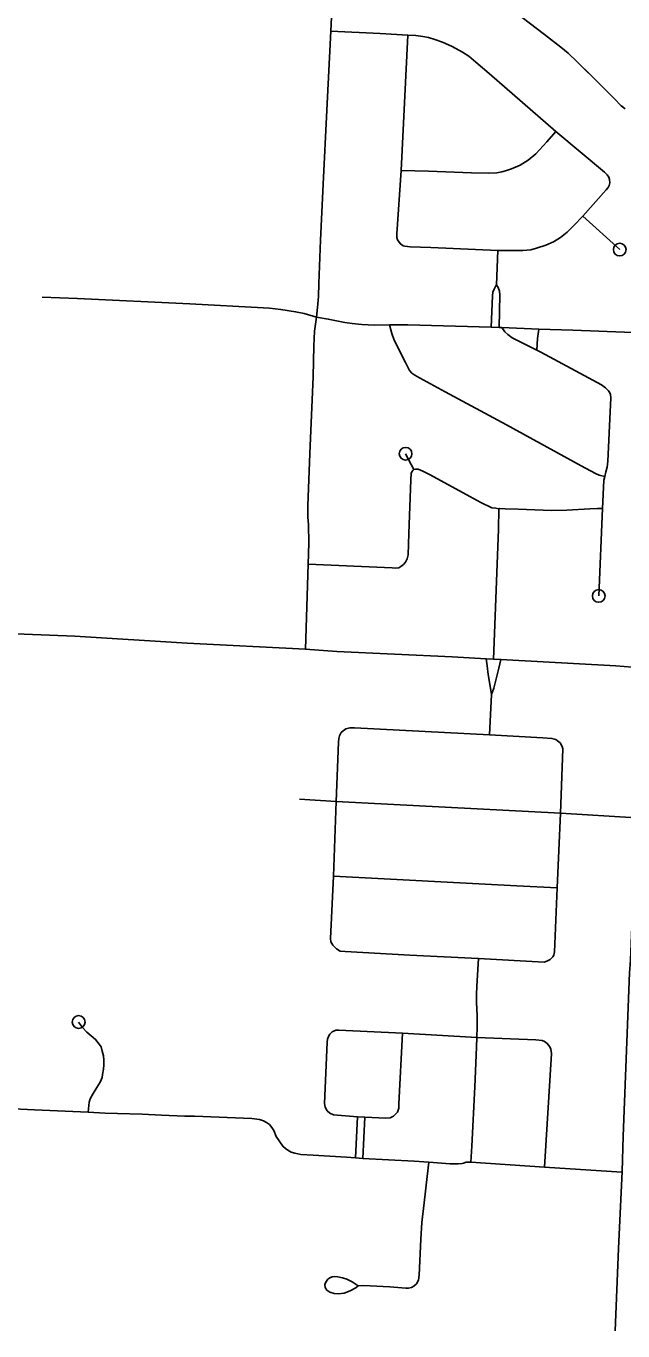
# Model space of a CAD drawing. Extents: x 653372 to 905732, y 627442 to 787275.
# Drawn here: x 674416 to 676764, y 728634 to 733763 of the extents above; entities that cross this region are included whole.
import ezdxf

# ---------------------------------------------------------------- set-up
doc = ezdxf.new("R2010")
doc.units = 0
doc.layers.add('33', color=7, linetype='Continuous')
doc.layers.add('43', color=7, linetype='Continuous')

msp = doc.modelspace()

# ---------------------------------------------------------------- linework, layer by layer
at = {"layer": '33'}
for points in [[(675515.3, 731313.7), (675525.7, 731647.9), (675527.6, 731729.8), (675526.9, 731803.8), (675524.2, 731832.9), (675524.8, 731876.4), (675532.4, 732082.9), (675545.1, 732383.8), (675547.3, 732506.3), (675551.2, 732564.2), (675557.9, 732619.2), (675562, 732656.8), (675566.1, 732699.4), (675567.7, 732751.1), (675574.5, 732921.3), (675585.2, 733141.6), (675599, 733432.2), (675614.3, 733743.5), (675641.8, 734313.9), (675651, 734521.2), (675653.2, 734553.6), (675664, 734812.5), (675672, 734981.5), (675678.1, 735152.2)], [(675614.3, 733743.5), (675808.4, 733733.9), (675918.4, 733727.4), (675949.3, 733725.5), (675976.2, 733721.7), (675998.5, 733717.9), (676024.3, 733710.5), (676054.3, 733700), (676092, 733682.5), (676133.1, 733660.4), (676157.6, 733644.4), (676186, 733621.1), (676237.6, 733576.2), (676500.1, 733348.3), (676691.8, 733188.3), (676702.7, 733178.3), (676709.1, 733169.5), (676711.8, 733159.7), (676712.5, 733147.4), (676710.6, 733136.3), (676706.3, 733128.8), (676698.9, 733118.8), (676606.4, 733015.8), (676571.1, 732978.6), (676544.8, 732952.9), (676518.2, 732931.8), (676491.2, 732915.2), (676460.2, 732901.9), (676424.7, 732889.7), (676401.3, 732884), (676369.7, 732880.9), (676272.1, 732880.7), (676008.7, 732892.8), (675927.3, 732894.7), (675906.5, 732897.4), (675898.9, 732899.6), (675888.5, 732906.6), (675883.1, 732913.4), (675876.7, 732922.2), (675873.9, 732931.5), (675874.4, 732946.3), (675891.8, 733195.3), (675918.4, 733727.4)], [(675891.8, 733195.3), (675999, 733193.3), (676169, 733186.1), (676234.7, 733185.2), (676267.4, 733186.7), (676287.4, 733190.2), (676301.7, 733193.9), (676325.1, 733201.3), (676360.2, 733216.1), (676390.8, 733236.1), (676421.1, 733261.1), (676464.3, 733307.8), (676500.1, 733348.3)], [(676606.4, 733015.8), (676751.5, 732884.4)], [(676272.1, 732880.7), (676267, 732745.3)], [(676245.7, 732579.2), (676251, 732702.4), (676252.4, 732716.6), (676257.3, 732728.2), (676263.3, 732738.7), (676267, 732745.3), (676272.8, 732735.4), (676278.5, 732721.5), (676279.6, 732706.1), (676277.1, 732578)], [(674478.5, 732696.9), (674618.5, 732692.7), (675060.2, 732671.7), (675350.3, 732656), (675373.5, 732654.6), (675418.2, 732648.3), (675476.1, 732640.3), (675510.2, 732633.7), (675557.9, 732619.2)], [(677042.5, 732549.9), (676567.1, 732567.5), (676432.7, 732572.1), (676288.1, 732577.6), (676277.1, 732578), (676245.7, 732579.2), (675917.8, 732588.7), (675877.3, 732588.2), (675846.3, 732588.6), (675786.1, 732587.5), (675736.9, 732589.7), (675698.6, 732593.7), (675669.7, 732598.2), (675637.2, 732604.3), (675604.8, 732611.1), (675557.9, 732619.2)], [(675846.3, 732588.6), (675854.8, 732554.1), (675864.5, 732528.2), (675908.3, 732440.1), (675924.9, 732409.7), (675934.1, 732398), (675945.2, 732390.1), (675963.4, 732379.6), (676064.7, 732325.8), (676306.6, 732196), (676599.7, 732034), (676655.8, 732004.8), (676670.3, 731998.2), (676692.9, 731992.8)], [(676669.3, 731523), (676683.4, 731866), (676689.6, 731977.8), (676692.9, 731992.8), (676697.2, 732010.7), (676702.5, 732029.5), (676705.1, 732053.2), (676715.5, 732274.2), (676716.4, 732301.7), (676714.8, 732314.3), (676712.2, 732321.7), (676706.8, 732329.5), (676695.7, 732340.3), (676679.9, 732352.1), (676441.1, 732481.7), (676425.9, 732489.2), (676328.2, 732537.2), (676311.5, 732550.1), (676299.5, 732560.9), (676288.1, 732577.6)], [(676432.7, 732572.1), (676428.7, 732534.7), (676425.9, 732489.2)], [(675908.9, 732081.8), (675941.9, 732019.5)], [(676683.4, 731866), (676664.2, 731866.4), (676633.8, 731865.9), (676543.5, 731860.1), (676483.7, 731858.6), (676351.4, 731863.5), (676301.2, 731865.5), (676279.2, 731866.5), (676276.3, 731865.7), (676264.5, 731867.4), (676248.2, 731869.4), (676205.7, 731890.2), (676161.8, 731914.3), (676005.3, 731999.1), (675976.8, 732013.3), (675959, 732020.8), (675948.6, 732021.2), (675941.9, 732019.5), (675938, 732016.3), (675934, 732011.2), (675931.5, 732004.2), (675930.2, 731979.5), (675922, 731767.8), (675919, 731685), (675915.7, 731668.5), (675908.7, 731655.9), (675900.8, 731646.6), (675890.6, 731638.4), (675881.9, 731633.9), (675868.4, 731632), (675855.8, 731632.8), (675525.7, 731647.9)], [(676276.3, 731865.7), (676274.3, 731784.1), (676254.3, 731274.4)], [(678174.7, 731429.3), (677655.8, 731444.9), (677548.2, 731451.1), (677508.8, 731452.3), (677483.4, 731450.1), (677472.9, 731448.8), (677424.4, 731439.7), (677377.4, 731424.9), (677194.3, 731363.5), (676901.6, 731257.9), (676870.1, 731245.3), (676852, 731239.7), (676839.2, 731239.1), (676802.5, 731242.6), (676736.3, 731248.3), (676284.1, 731273.4), (676254.3, 731274.4), (676226.4, 731275.1), (676092, 731283.2), (675638.6, 731304.9), (675515.3, 731313.7), (675049.9, 731336.8), (674608, 731365.3), (674175.2, 731382.3)], [(676226.4, 731275.1), (676229.5, 731248.6), (676234.1, 731214.6), (676240.2, 731176.4), (676247.7, 731135.6), (676255.6, 731160), (676265.9, 731196.7), (676276.4, 731238.5), (676284.1, 731273.4)], [(676733.7, 728633.5), (676747.2, 728957.4), (676761, 729260.5), (676765.2, 729398.9), (676779, 729770.1), (676790.6, 730041.4), (676793.4, 730090.9), (676816.3, 730651.1), (676839.2, 731239.1)], [(676239.3, 730976.7), (676247.7, 731135.6)], [(676518.2, 730668.3), (676528.4, 730921.6), (676525.6, 730931.4), (676517.4, 730944.7), (676507.4, 730953.2), (676499.7, 730958.4), (676484.7, 730962.4), (676449.6, 730964.5), (676239.3, 730976.7), (675707.5, 731004.5), (675689.5, 731004), (675673.8, 731000.1), (675663.3, 730992.7), (675654.9, 730985.8), (675648.3, 730973.2), (675646, 730962.5), (675645.5, 730947.6), (675636.4, 730714.8)], [(675490.9, 730724.3), (675636.4, 730714.8), (676518.2, 730668.3), (676816.3, 730651.1)], [(675636.4, 730714.8), (675624.7, 730421), (675613.7, 730175.8), (675614.8, 730163.4), (675623, 730149.4), (675637.1, 730135.9), (675651.4, 730126.8), (675670.9, 730124.7), (675925.7, 730110.6), (676195.9, 730097.2), (676454, 730083.1), (676465, 730086.4), (676478.2, 730093.2), (676488.7, 730103.8), (676491.8, 730110.2), (676494.4, 730123.2), (676505.6, 730375.4), (676518.2, 730668.3)], [(675624.7, 730421), (676346.9, 730382.7), (676505.6, 730375.4)], [(676165.5, 729297.5), (676169.8, 729359.9), (676181.6, 729593.5), (676187.8, 729748.3), (676189.8, 729787.5), (676191.1, 729829.1), (676190.8, 729873.2), (676187.5, 729924.6), (676187.7, 729955.8), (676189.5, 729989.4), (676195.9, 730097.2)], [(674622.5, 729847.8), (674637.8, 729826.6), (674654.6, 729808), (674689.1, 729779.3), (674703.8, 729760.8), (674711.1, 729750.2), (674715.4, 729732.7), (674719.8, 729715.2), (674721.3, 729697.8), (674721.5, 729679.1), (674720.3, 729662.5), (674716.9, 729641.8), (674714.4, 729630), (674707.6, 729611.5), (674694.5, 729590.4), (674679.9, 729566.6), (674668.2, 729546.1), (674664.4, 729532.4), (674662.6, 729519.9), (674659.8, 729492.9)], [(676189.8, 729787.5), (675896.7, 729804.2), (675646.4, 729815.6), (675634.3, 729815.2), (675619.7, 729809.2), (675611.5, 729800.7), (675605.6, 729791.2), (675601.2, 729780.1), (675600.1, 729769), (675590.4, 729527.3), (675592.4, 729512.8), (675600, 729498.9), (675610.9, 729489), (675625.2, 729482.9), (675720, 729475.5), (675748, 729473.8), (675831.4, 729470.3), (675848.3, 729471.4), (675861.1, 729477.3), (675869.5, 729485.2), (675877, 729493.8), (675882.3, 729509.7), (675882.8, 729525.7), (675896.7, 729804.2)], [(676189.8, 729787.5), (676421, 729778), (676445.8, 729775.6), (676456.1, 729771.3), (676466.3, 729763.8), (676476.3, 729750.7), (676480.8, 729740.9), (676482.7, 729724), (676455.7, 729277.4)], [(674366.4, 729506.4), (674448.1, 729502.9), (674659.8, 729492.9), (674726.5, 729490), (674872.9, 729484.9), (674948.7, 729482.1), (675039.8, 729478.3), (675078.4, 729477.2), (675304.4, 729468.3), (675334.7, 729464.2), (675349.7, 729459), (675362.1, 729452.4), (675372.9, 729444.7), (675383.1, 729433.4), (675390, 729421.1), (675400.3, 729397.2), (675425.9, 729359.7), (675436.1, 729350.5), (675445.9, 729343.4), (675458.8, 729336.7), (675473.5, 729332.5), (675497.4, 729327.6), (675545.3, 729324.2), (675676.7, 729316), (675711.4, 729313.8), (675740.2, 729311.6), (675942.9, 729301.2), (676000.2, 729296.5), (676085, 729290.8), (676116.4, 729290.2), (676132, 729292), (676136.5, 729292.8), (676147.8, 729296.4), (676165.5, 729297.5), (676455.7, 729277.4), (676759.9, 729257.6)], [(675720, 729475.5), (675711.4, 729313.8)], [(675748, 729473.8), (675740.2, 729311.6)], [(676000.2, 729296.5), (675994.3, 729240.7), (675981.6, 729136.8), (675973.4, 729060), (675969, 728993.9), (675961.8, 728852.3), (675959.4, 728833.3), (675952.4, 728819.2), (675941.4, 728808.8), (675932.3, 728804.3), (675920.3, 728801.6), (675910.2, 728802), (675847.1, 728806.2), (675770.1, 728810.9), (675738, 728811.9), (675721.8, 728810.6)], [(675721.8, 728810.6), (675712.7, 728803.1), (675691.4, 728790.6), (675667.9, 728781.8), (675645.2, 728779.5), (675628, 728781.2), (675610.8, 728785.9), (675599.7, 728794), (675592.9, 728803.7), (675591.5, 728815.7), (675594.7, 728825.1), (675603.4, 728836.8), (675610.7, 728842.5), (675620.4, 728846.4), (675627.6, 728846.8), (675643, 728845.8), (675660.8, 728842.2), (675677.9, 728837), (675699, 728826.2), (675721.8, 728810.6)]]:
    msp.add_lwpolyline(points, dxfattribs=at)
for centre in [(676751.5, 732884.4), (675908.9, 732081.8), (676669.3, 731523), (674622.5, 729847.8)]:
    msp.add_circle(centre, 25, dxfattribs=at)
at = {"layer": '43'}
for points in [[(676772.4, 733437.7), (676757.9, 733449.6), (676729.5, 733478.5), (676687.4, 733520.2), (676639.1, 733568.4), (676585.1, 733621), (676548.1, 733656), (676519.6, 733679.7), (676456.2, 733730.2), (676367.1, 733797.2)], [(676622.7, 733584.5), (676585.1, 733621), (676548.1, 733656), (676519.6, 733679.7), (676474.6, 733715.6)], [(676763.3, 733445.1), (676757.9, 733449.6), (676729.5, 733478.5), (676687.4, 733520.2), (676639.1, 733568.4), (676622.7, 733584.5)]]:
    msp.add_lwpolyline(points, dxfattribs=at)

doc.saveas('drawing.dxf')
